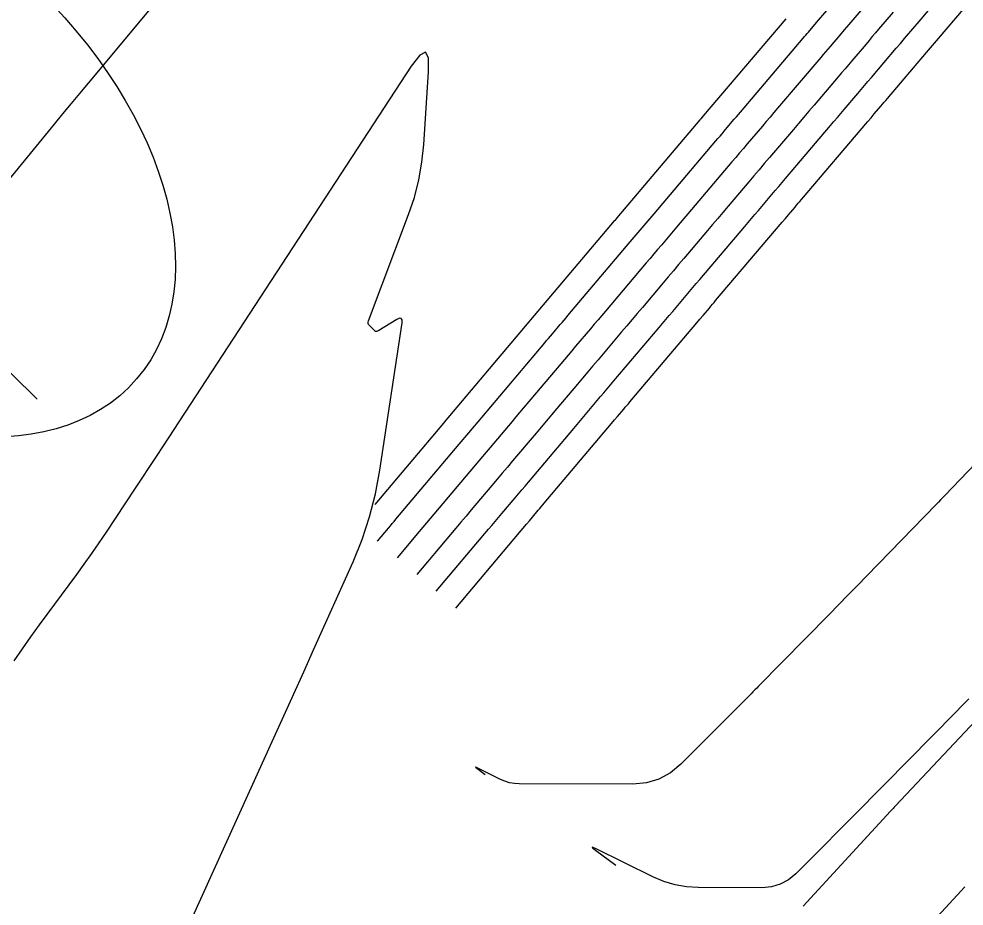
# Model space of a CAD drawing. Extents: x 1005228 to 1008882, y 1883389 to 1885754.
# Drawn here: x 1008153.43 to 1008189.06, y 1884568.5 to 1884601.98 of the extents above; entities that cross this region are included whole.
import ezdxf

# ---------------------------------------------------------------- set-up
doc = ezdxf.new("R2010")
doc.units = 0
for name, color, linetype in [('ATDIMS', 7, 'Continuous'), ('C-ANNO-NOTE', 7, 'Continuous'), ('R_Erosion', 7, 'Continuous'), ('TSOBSTACLE', 7, 'Continuous')]:
    doc.layers.add(name, color=color, linetype=linetype)

msp = doc.modelspace()

# ---------------------------------------------------------------- linework, layer by layer
at = {"layer": 'ATDIMS'}
for points in [[(1008169.163, 1884580.383), (1008171.134, 1884582.721), (1008171.259, 1884582.87), (1008171.384, 1884583.018), (1008171.509, 1884583.167), (1008171.634, 1884583.315), (1008172.135, 1884583.909), (1008172.26, 1884584.058), (1008172.385, 1884584.206), (1008172.51, 1884584.355), (1008172.635, 1884584.503), (1008174.347, 1884586.53), (1008174.474, 1884586.68), (1008174.6, 1884586.83), (1008174.726, 1884586.979), (1008174.853, 1884587.129), (1008175.358, 1884587.728), (1008175.484, 1884587.877), (1008175.61, 1884588.027), (1008175.737, 1884588.177), (1008175.863, 1884588.326), (1008177.568, 1884590.34), (1008177.695, 1884590.49), (1008177.822, 1884590.641), (1008177.95, 1884590.791), (1008178.077, 1884590.941), (1008178.586, 1884591.543), (1008178.713, 1884591.694), (1008178.84, 1884591.844), (1008178.968, 1884591.994), (1008179.095, 1884592.145), (1008180.795, 1884594.149), (1008180.923, 1884594.299), (1008181.051, 1884594.45), (1008181.179, 1884594.601), (1008181.307, 1884594.752), (1008181.818, 1884595.356), (1008181.946, 1884595.507), (1008182.074, 1884595.657), (1008182.202, 1884595.808), (1008182.33, 1884595.959), (1008184.029, 1884597.957), (1008184.157, 1884598.108), (1008184.286, 1884598.259), (1008184.414, 1884598.41), (1008184.542, 1884598.561), (1008185.056, 1884599.165), (1008185.184, 1884599.316), (1008185.312, 1884599.467), (1008185.441, 1884599.618), (1008185.569, 1884599.769), (1008186.507, 1884600.87), (1008186.663, 1884601.054), (1008186.82, 1884601.238), (1008187.133, 1884601.606), (1008187.211, 1884601.698), (1008187.29, 1884601.79), (1008187.368, 1884601.882), (1008187.446, 1884601.973), (1008188.053, 1884602.685)], [(1008189.239, 1884576.325), (1008188.99, 1884576.071), (1008188.741, 1884575.816), (1008186.082, 1884573.112), (1008185.904, 1884572.931), (1008185.726, 1884572.751), (1008185.548, 1884572.572), (1008185.37, 1884572.392), (1008182.716, 1884569.728), (1008182.439, 1884569.497), (1008182.134, 1884569.331), (1008181.801, 1884569.233), (1008181.441, 1884569.2), (1008179.044, 1884569.205), (1008178.599, 1884569.231), (1008178.165, 1884569.307), (1008177.744, 1884569.433), (1008177.333, 1884569.608), (1008175.194, 1884570.67), (1008175.085, 1884570.72), (1008175.043, 1884570.728), (1008175.07, 1884570.695), (1008175.164, 1884570.621), (1008175.931, 1884570.048)], [(1008189.097, 1884569.229), (1008186.031, 1884565.899)]]:
    msp.add_lwpolyline(points, dxfattribs=at)
at = {"layer": 'C-ANNO-NOTE'}
msp.add_lwpolyline([(1008159.433, 1884566.892), (1008163.044, 1884574.858), (1008163.419, 1884575.687), (1008163.793, 1884576.516), (1008164.166, 1884577.345), (1008164.538, 1884578.175), (1008166.024, 1884581.494), (1008166.366, 1884582.333), (1008166.648, 1884583.189), (1008166.872, 1884584.062), (1008167.037, 1884584.953), (1008167.871, 1884590.514), (1008167.874, 1884590.624), (1008167.843, 1884590.682), (1008167.777, 1884590.688), (1008167.678, 1884590.643), (1008166.996, 1884590.227), (1008166.986, 1884590.221), (1008166.975, 1884590.215), (1008166.964, 1884590.209), (1008166.953, 1884590.204), (1008166.909, 1884590.184), (1008166.898, 1884590.18), (1008166.888, 1884590.18), (1008166.878, 1884590.184), (1008166.869, 1884590.19), (1008166.645, 1884590.406), (1008166.612, 1884590.447), (1008166.594, 1884590.491), (1008166.591, 1884590.538), (1008166.604, 1884590.589), (1008168.119, 1884594.599), (1008168.337, 1884595.245), (1008168.505, 1884595.902), (1008168.624, 1884596.569), (1008168.694, 1884597.247), (1008168.875, 1884599.981), (1008168.867, 1884600.507), (1008168.755, 1884600.719), (1008168.538, 1884600.617), (1008168.216, 1884600.201), (1008158.863, 1884585.871), (1008158.596, 1884585.463), (1008158.328, 1884585.054), (1008158.06, 1884584.647), (1008157.79, 1884584.239), (1008156.711, 1884582.611), (1008156.439, 1884582.206), (1008156.162, 1884581.804), (1008155.879, 1884581.406), (1008155.592, 1884581.011), (1008154.193, 1884579.114), (1008153.866, 1884578.665), (1008153.546, 1884578.212), (1008153.231, 1884577.754)], dxfattribs=at)
at = {"layer": 'R_Erosion'}
msp.add_ellipse((1008147.474, 1884597.318), major_axis=(10.392, -8.923), ratio=0.638788, dxfattribs=at)
at = {"layer": 'TSOBSTACLE'}
for points in [[(1008110.303, 1884630.893), (1008154.115, 1884587.631)], [(1008166.953, 1884582.28), (1008167.367, 1884582.771), (1008167.436, 1884582.853), (1008167.505, 1884582.935), (1008167.574, 1884583.017), (1008167.643, 1884583.099), (1008170.032, 1884585.937), (1008170.103, 1884586.021), (1008170.174, 1884586.105), (1008170.245, 1884586.189), (1008170.316, 1884586.273), (1008170.6, 1884586.61), (1008170.671, 1884586.694), (1008170.742, 1884586.778), (1008170.813, 1884586.862), (1008170.884, 1884586.946), (1008173.252, 1884589.753), (1008173.325, 1884589.84), (1008173.398, 1884589.926), (1008173.471, 1884590.013), (1008173.544, 1884590.099), (1008173.837, 1884590.444), (1008173.91, 1884590.531), (1008173.983, 1884590.617), (1008174.056, 1884590.704), (1008174.129, 1884590.79), (1008176.477, 1884593.567), (1008176.552, 1884593.655), (1008176.627, 1884593.744), (1008176.702, 1884593.833), (1008176.778, 1884593.921), (1008177.078, 1884594.276), (1008177.153, 1884594.364), (1008177.229, 1884594.453), (1008177.304, 1884594.542), (1008177.379, 1884594.63), (1008179.706, 1884597.376), (1008179.783, 1884597.467), (1008179.861, 1884597.558), (1008179.938, 1884597.649), (1008180.015, 1884597.74), (1008180.324, 1884598.104), (1008180.401, 1884598.194), (1008180.479, 1884598.285), (1008180.556, 1884598.376), (1008180.633, 1884598.467), (1008183.002, 1884601.255), (1008183.05, 1884601.312), (1008183.098, 1884601.369), (1008183.146, 1884601.425), (1008183.194, 1884601.482), (1008183.435, 1884601.764), (1008183.58, 1884601.934), (1008185.014, 1884603.618)], [(1008185.7, 1884602.924), (1008184.72, 1884601.773), (1008184.543, 1884601.565), (1008184.366, 1884601.358), (1008184.013, 1884600.942), (1008183.925, 1884600.839), (1008183.836, 1884600.735), (1008183.748, 1884600.631), (1008183.66, 1884600.527), (1008182.035, 1884598.615), (1008181.891, 1884598.446), (1008181.748, 1884598.277), (1008181.604, 1884598.108), (1008181.46, 1884597.939), (1008180.886, 1884597.263), (1008180.742, 1884597.094), (1008180.598, 1884596.925), (1008180.455, 1884596.755), (1008180.312, 1884596.586), (1008178.787, 1884594.788), (1008178.645, 1884594.62), (1008178.503, 1884594.452), (1008178.36, 1884594.284), (1008178.218, 1884594.117), (1008177.649, 1884593.446), (1008177.507, 1884593.278), (1008177.365, 1884593.111), (1008177.223, 1884592.943), (1008177.081, 1884592.775), (1008175.544, 1884590.958), (1008175.404, 1884590.791), (1008175.263, 1884590.625), (1008175.122, 1884590.458), (1008174.981, 1884590.292), (1008174.417, 1884589.626), (1008174.277, 1884589.46), (1008174.136, 1884589.293), (1008173.995, 1884589.127), (1008173.854, 1884588.96), (1008172.307, 1884587.126), (1008172.167, 1884586.96), (1008172.028, 1884586.795), (1008171.888, 1884586.63), (1008171.749, 1884586.464), (1008171.19, 1884585.803), (1008171.05, 1884585.638), (1008170.911, 1884585.472), (1008170.771, 1884585.307), (1008170.632, 1884585.141), (1008169.075, 1884583.292), (1008168.936, 1884583.127), (1008168.798, 1884582.963), (1008168.659, 1884582.798), (1008168.521, 1884582.634), (1008167.69, 1884581.648)], [(1008152.385, 1884595.108), (1008154.77, 1884598.012), (1008155.088, 1884598.398), (1008155.407, 1884598.784), (1008155.726, 1884599.169), (1008156.046, 1884599.554), (1008158.446, 1884602.436)], [(1008186.387, 1884602.23), (1008185.84, 1884601.588), (1008185.722, 1884601.449), (1008185.603, 1884601.31), (1008185.485, 1884601.17), (1008185.366, 1884601.031), (1008184.831, 1884600.403), (1008184.703, 1884600.252), (1008184.574, 1884600.101), (1008184.446, 1884599.95), (1008184.317, 1884599.799), (1008183.406, 1884598.726), (1008183.211, 1884598.497), (1008183.017, 1884598.268), (1008182.822, 1884598.039), (1008182.627, 1884597.81), (1008181.727, 1884596.751), (1008181.532, 1884596.521), (1008181.336, 1884596.291), (1008181.141, 1884596.061), (1008180.946, 1884595.831), (1008180.167, 1884594.911), (1008179.972, 1884594.681), (1008179.777, 1884594.451), (1008179.582, 1884594.221), (1008179.387, 1884593.991), (1008178.493, 1884592.938), (1008178.298, 1884592.708), (1008178.103, 1884592.477), (1008177.908, 1884592.247), (1008177.713, 1884592.016), (1008176.933, 1884591.094), (1008176.738, 1884590.863), (1008176.543, 1884590.633), (1008176.347, 1884590.402), (1008176.152, 1884590.172), (1008175.263, 1884589.122), (1008175.068, 1884588.891), (1008174.873, 1884588.66), (1008174.678, 1884588.429), (1008174.483, 1884588.198), (1008173.704, 1884587.274), (1008173.509, 1884587.043), (1008173.314, 1884586.812), (1008173.119, 1884586.582), (1008172.924, 1884586.351), (1008172.037, 1884585.301), (1008171.843, 1884585.07), (1008171.648, 1884584.839), (1008171.453, 1884584.608), (1008171.258, 1884584.377), (1008170.48, 1884583.453), (1008170.286, 1884583.221), (1008170.091, 1884582.99), (1008169.896, 1884582.759), (1008169.702, 1884582.528), (1008168.426, 1884581.015)], [(1008169.9, 1884579.75), (1008172.566, 1884582.914), (1008172.677, 1884583.046), (1008172.788, 1884583.178), (1008173.011, 1884583.442), (1008173.066, 1884583.508), (1008173.122, 1884583.574), (1008173.177, 1884583.64), (1008173.233, 1884583.706), (1008175.771, 1884586.71), (1008175.886, 1884586.847), (1008176.002, 1884586.984), (1008176.232, 1884587.257), (1008176.29, 1884587.326), (1008176.348, 1884587.394), (1008176.406, 1884587.462), (1008176.463, 1884587.531), (1008178.983, 1884590.508), (1008179.102, 1884590.648), (1008179.221, 1884590.789), (1008179.459, 1884591.07), (1008179.518, 1884591.14), (1008179.578, 1884591.211), (1008179.637, 1884591.281), (1008179.697, 1884591.351), (1008182.203, 1884594.306), (1008182.325, 1884594.449), (1008182.447, 1884594.593), (1008182.69, 1884594.88), (1008182.751, 1884594.952), (1008182.812, 1884595.024), (1008182.873, 1884595.096), (1008182.934, 1884595.167), (1008185.431, 1884598.105), (1008185.555, 1884598.25), (1008185.679, 1884598.396), (1008185.926, 1884598.688), (1008185.988, 1884598.761), (1008186.05, 1884598.834), (1008186.112, 1884598.907), (1008186.174, 1884598.979), (1008187.647, 1884600.709), (1008187.799, 1884600.888), (1008187.952, 1884601.066), (1008188.028, 1884601.156), (1008188.104, 1884601.245), (1008189.048, 1884602.353)], [(1008182.344, 1884601.984), (1008179.231, 1884598.32), (1008179.133, 1884598.205), (1008179.101, 1884598.166), (1008175.971, 1884594.473), (1008175.89, 1884594.377), (1008175.874, 1884594.358), (1008172.714, 1884590.622), (1008172.65, 1884590.547), (1008169.46, 1884586.766), (1008169.432, 1884586.732), (1008166.842, 1884583.656)], [(1008190.951, 1884586.727), (1008188.335, 1884583.995), (1008188.256, 1884583.912), (1008188.176, 1884583.829), (1008188.095, 1884583.746), (1008188.015, 1884583.663), (1008185.399, 1884580.966), (1008185.043, 1884580.6), (1008184.687, 1884580.234), (1008184.33, 1884579.869), (1008183.972, 1884579.505), (1008181.313, 1884576.8), (1008181.244, 1884576.73), (1008181.174, 1884576.66), (1008181.105, 1884576.589), (1008181.035, 1884576.519), (1008178.382, 1884573.855), (1008177.99, 1884573.528), (1008177.559, 1884573.295), (1008177.089, 1884573.155), (1008176.58, 1884573.109), (1008172.292, 1884573.119), (1008172.108, 1884573.129), (1008171.929, 1884573.161), (1008171.754, 1884573.213), (1008171.585, 1884573.285), (1008170.701, 1884573.724), (1008170.655, 1884573.745), (1008170.638, 1884573.748), (1008170.649, 1884573.734), (1008170.688, 1884573.704), (1008171.005, 1884573.467)], [(1008189.701, 1884575.714), (1008186.478, 1884572.284), (1008186.432, 1884572.235), (1008186.385, 1884572.185), (1008186.339, 1884572.136), (1008186.293, 1884572.086), (1008182.996, 1884568.505)]]:
    msp.add_lwpolyline(points, dxfattribs=at)

doc.saveas('drawing.dxf')
